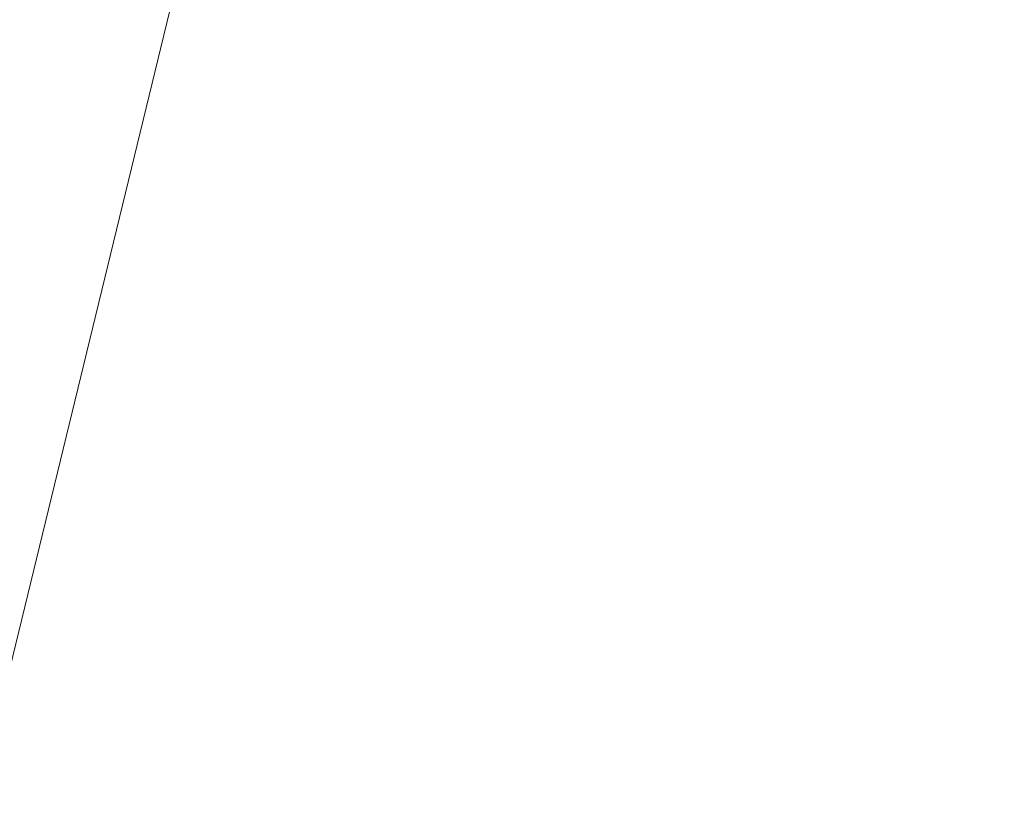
# Model space of a CAD drawing. Header units: metres. Extents: x 250001 to 257773, y 598992 to 609118.
# Tile 539 of 1056: x 254947.263 to 254947.731, y 601220.656 to 601221.029. Entities that reach past the tile are written whole.
import ezdxf

# ---------------------------------------------------------------- set-up
doc = ezdxf.new("R2010")
doc.units = ezdxf.units.M
for name, color, linetype, lineweight in [('B-WE-GW-GRONDWERKLIJN_KRUIN-G', 252, 'Continuous', 18), ('N-WE-VH-VERHARDING_HALFVERHARDING-A', 252, 'Continuous', 18), ('X-XX-AL-REFERENTIE-G', 7, 'Continuous', 18)]:
    doc.layers.add(name, color=color, linetype=linetype, lineweight=lineweight)

# ---------------------------------------------------------------- blocks, each defined once
blk = doc.blocks.new('BS2021-132-Xref-inmeting-2d-20210906')
at = {"layer": 'B-WE-GW-GRONDWERKLIJN_KRUIN-G'}
blk.add_lwpolyline([(254940.26444, 601188.65489), (254941.08338, 601192.82387), (254941.90232, 601196.99286), (254942.72125, 601201.16184), (254943.48313, 601204.59861), (254944.24502, 601208.03537), (254945.0069, 601211.47213), (254945.85563, 601214.95837), (254946.70436, 601218.44461), (254947.55308, 601221.93084), (254948.21748, 601225.3783), (254948.88188, 601228.82575), (254949.54627, 601232.2732), (254950.39075, 601236.1202), (254951.23524, 601239.9672), (254952.07972, 601243.8142), (254952.92803, 601247.41926), (254953.77633, 601251.02431), (254954.62464, 601254.62937), (254955.46361, 601259.1181)], dxfattribs=at)

msp = doc.modelspace()

# ---------------------------------------------------------------- hatches: boundary and pattern name
at = {"layer": 'N-WE-VH-VERHARDING_HALFVERHARDING-A'}
h = msp.add_hatch(dxfattribs=at)
h.set_pattern_fill('AVH-HALFVERHARDING-SO', color=256, pattern_type=2)
h.set_pattern_definition([(50, (254847.808, 601253.6878), (3.5863, -0.31376), [0.375, -4.125]), (355, (254847.808, 601253.688), (-0.693757, 3.76096), [0.3, -3.3]), (100.4514, (254848.107, 601253.6617), (2.892547, 3.4472), [0.3187, -3.50571]), (46.1842, (254847.808, 601254.688), (5.336205, -0.827595), [0.5625, -6.1875]), (96.6356, (254848.253, 601254.619), (4.67331, 4.87059), [0.47805, -5.25856]), (351.1842, (254847.808, 601254.688), (4.67331, 4.87059), [0.45, -4.95]), (21, (254848.308, 601254.4378), (2.984535, -2.013094), [0.375, -4.125]), (326, (254848.308, 601254.438), (1.216577, 3.62575), [0.3, -3.3]), (71.4514, (254848.557, 601254.27), (4.201113, 1.61265), [0.3187, -3.50571]), (37.5, (254847.8081, 601253.6878), (0.060799, 1.664469), [0, -3.26, 0, -3.35, 0, -3.3125]), (7.5, (254847.8081, 601253.6878), (1.315348, 1.972059), [0, -1.91, 0, -3.185, 0, -1.2625]), (327.5, (254846.6931, 601253.6878), (2.669112, -0.112774), [0, -1.25, 0, -3.9, 0, -5.175]), (317.5, (254846.193, 601253.6878), (2.91593, 0.500525), [0, -1.625, 0, -2.59, 0, -3.675])])
edge = h.paths.add_edge_path()
edge.add_line((254940.45271, 601403.42762), (254953.35373, 601350.43742))
edge.add_line((254953.35373, 601350.43742), (254909.72378, 601236.44517))
edge.add_line((254909.72378, 601236.44517), (254860.94239, 601247.38402))
edge.add_line((254860.94239, 601247.38402), (254858.09788, 601234.69904))
edge.add_line((254858.09788, 601234.69904), (254835.65522, 601239.73164))
edge.add_line((254835.65522, 601239.73164), (254832.37309, 601225.09512))
edge.add_line((254832.37309, 601225.09512), (254827.99692, 601205.57976))
edge.add_line((254827.99692, 601205.57976), (254825.06962, 601206.23619))
edge.add_line((254825.06962, 601206.23619), (254814.9975, 601161.31998))
edge.add_arc((254839.3917, 601155.84977), 25, 167.360942, 205.659478)
edge.add_line((254816.85711, 601145.02422), (254830.66941, 601116.27237))
edge.add_arc((254853.204, 601127.09791), 25, 205.659478, 227.898781)
edge.add_line((254836.44294, 601108.54887), (254908.72681, 601043.23259))
edge.add_line((254908.72681, 601043.23259), (254908.68147, 601043.02412))
edge.add_line((254908.68147, 601043.02412), (254907.6454, 601038.26011))
edge.add_line((254907.6454, 601038.26011), (254907.3876, 601037.1))
edge.add_line((254907.3876, 601037.1), (254905.4545, 601042.14614))
edge.add_line((254905.4545, 601042.14614), (254833.99411, 601106.71831))
edge.add_arc((254850.75517, 601125.26735), 25, 205.659478, 227.898781, ccw=False)
edge.add_line((254828.22059, 601114.44181), (254813.00317, 601146.11857))
edge.add_arc((254835.53776, 601156.94411), 25, 167.360942, 205.659478, ccw=False)
edge.add_line((254811.14357, 601162.41432), (254823.35463, 601216.8691))
edge.add_arc((254798.96044, 601222.33931), 25, 347.360942, 437.360942)
edge.add_line((254804.43065, 601246.73351), (254797.60027, 601248.26517))
edge.add_line((254797.60027, 601248.26517), (254798.91312, 601254.11977))
edge.add_line((254798.91312, 601254.11977), (254820.38002, 601249.30599))
edge.add_arc((254822.5681, 601259.06366), 10, 257.360942, 347.360942)
edge.add_line((254832.32578, 601256.87558), (254837.57718, 601280.29401))
edge.add_line((254837.57718, 601280.29401), (254866.85022, 601273.72975))
edge.add_line((254866.85022, 601273.72975), (254862.03643, 601252.26286))
edge.add_line((254862.03643, 601252.26286), (254885.50765, 601246.99962))
edge.add_arc((254890.97787, 601271.39382), 25, 257.360942, 339.055913)
edge.add_line((254914.32611, 601262.4574), (254945.34123, 601343.49082))
edge.add_arc((254921.99299, 601352.42724), 25, 339.055913, 373.683057)
edge.add_line((254946.28346, 601358.34101), (254935.72354, 601401.7153))
edge.add_line((254935.72354, 601401.7153), (254940.45271, 601403.42762))

# ---------------------------------------------------------------- block references
at = {"layer": 'X-XX-AL-REFERENTIE-G'}
msp.add_blockref('BS2021-132-Xref-inmeting-2d-20210906', (0, 0), dxfattribs=at)

doc.saveas('drawing.dxf')
